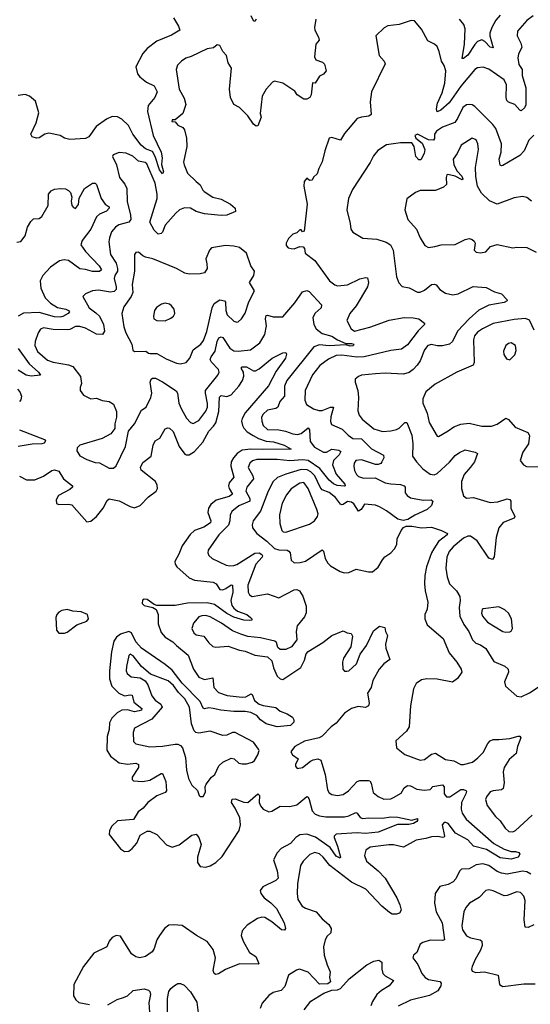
# Model space of a CAD drawing. Extents: x 1954678 to 2060275, y 904822 to 1016299.
# Tile 454 of 467: x 2040336 to 2043981, y 1004234 to 1011261. Entities that reach past the tile are written whole.
import ezdxf

# ---------------------------------------------------------------- set-up
doc = ezdxf.new("R2010")
doc.units = 0

msp = doc.modelspace()

# ---------------------------------------------------------------- linework, layer by layer
at = {"layer": '0CON20XD'}
for points in [[(2042024.5, 1011265), (2042015, 1011247.1), (2042003.8, 1011253.8), (2041988.9, 1011288.9)], [(2044000.7, 1011289.3), (2043955.9, 1011254.1), (2043890.5, 1011179.5), (2043887.1, 1011145), (2043914.1, 1011094.1), (2043920.4, 1011065), (2043896.2, 1011015), (2043892.2, 1010987.8), (2043900, 1010940), (2043922.7, 1010905), (2043922.9, 1010862.9), (2043949.1, 1010775), (2043947.9, 1010652.1), (2043938.6, 1010631.4), (2043915, 1010611.2), (2043905, 1010614), (2043870.8, 1010655), (2043825, 1010672.9), (2043814.2, 1010685), (2043808.1, 1010705), (2043810, 1010795), (2043795, 1010831.1), (2043685, 1010908.8), (2043645, 1010921.5), (2043605, 1010916.5), (2043585, 1010904.4), (2043485, 1010786.2), (2043401.7, 1010668.3), (2043341.4, 1010615), (2043315, 1010602.9), (2043311.1, 1010625), (2043318.4, 1010665), (2043351, 1010739), (2043371.1, 1010808.9), (2043376.9, 1010895), (2043365, 1010934.3), (2043347.9, 1010965), (2043330.8, 1011035), (2043315, 1011070), (2043297, 1011087), (2043250.5, 1011110.5), (2043205, 1011193.3), (2043155, 1011253.8), (2043130, 1011255), (2043045, 1011227.5), (2042965, 1011217.5), (2042937, 1011203), (2042878.8, 1011145), (2042902, 1011005), (2042936.7, 1010965), (2042944.3, 1010945), (2042847.5, 1010745), (2042837.1, 1010675), (2042845.5, 1010584.5), (2042827.9, 1010572.1), (2042775, 1010566.2), (2042744.4, 1010555), (2042655, 1010448.6), (2042625, 1010400), (2042565, 1010420.6), (2042545, 1010414.3), (2042513.2, 1010325), (2042495, 1010246), (2042470.6, 1010199.4), (2042459.7, 1010160.3), (2042433.8, 1010136.2), (2042423.6, 1010116.4), (2042405, 1010113.8), (2042385, 1010130), (2042366.7, 1010105), (2042363.9, 1010073.9), (2042387.1, 1009945), (2042367.7, 1009752.3), (2042355, 1009747.5), (2042345, 1009760), (2042335, 1009760), (2042315, 1009740), (2042285, 1009730), (2042255, 1009700), (2042237.5, 1009665), (2042238.3, 1009648.3), (2042253, 1009633), (2042275, 1009627.5), (2042295, 1009626.7), (2042335, 1009643.3), (2042359.3, 1009639.3), (2042368, 1009628), (2042374.4, 1009594.4), (2042442.3, 1009542.3), (2042547.2, 1009397.2), (2042585, 1009368.1), (2042605, 1009361.9), (2042675, 1009369.1), (2042765, 1009411.1), (2042805, 1009421.4), (2042819.4, 1009419.4), (2042825.7, 1009385.7), (2042817.8, 1009355), (2042737.7, 1009217.7), (2042692.2, 1009165), (2042672, 1009115), (2042702.5, 1009055), (2042725, 1009037.5), (2042835, 1009065.5), (2042973.8, 1009116.2), (2043080, 1009135), (2043145, 1009133.5), (2043185, 1009125.5), (2043226, 1009095), (2043226, 1009085), (2043179.2, 1009040.8), (2043105, 1008941.5), (2043060.9, 1008909.1), (2042985, 1008900.5), (2042795, 1008855.2), (2042743.3, 1008853.3), (2042635, 1008867.8), (2042595, 1008864.2), (2042541, 1008839), (2042477.7, 1008792.3), (2042426.1, 1008726.1), (2042373.6, 1008615), (2042371.5, 1008545), (2042384.2, 1008515), (2042434.3, 1008484.3), (2042470.9, 1008470.9), (2042495, 1008472.5), (2042555, 1008495.2), (2042576, 1008496), (2042556.2, 1008426.2), (2042553.6, 1008393.6), (2042561.3, 1008371.3), (2042638.8, 1008338.8), (2042680.5, 1008295), (2042715, 1008272.9), (2042775, 1008269.6), (2042847.2, 1008197.2), (2042932.9, 1008152.9), (2042935.6, 1008135), (2042922.2, 1008105), (2042915, 1008094.4), (2042895, 1008085.5), (2042875, 1008086.4), (2042775, 1008120.3), (2042734.8, 1008115.2), (2042723.1, 1008096.9), (2042720.4, 1008075), (2042725, 1008043.8), (2042739.5, 1008015), (2042755, 1008000.5), (2042789.5, 1007989.5), (2042872.3, 1007992.3), (2042945, 1007954.5), (2042985, 1007947.3), (2043053.6, 1007943.6), (2043081.2, 1007935), (2043088, 1007925), (2043087.5, 1007885), (2043102.5, 1007865), (2043125, 1007849.5), (2043215, 1007830.9), (2043274, 1007834), (2043285.8, 1007825.8), (2043275.7, 1007795), (2043244, 1007765), (2043156.2, 1007725), (2043107.1, 1007692.9), (2043074.1, 1007685.9), (2043035, 1007696.7), (2042955, 1007755.3), (2042905, 1007785.2), (2042875, 1007795.2), (2042797.1, 1007802.9), (2042772.7, 1007765), (2042755, 1007754.5), (2042720.9, 1007805), (2042705, 1007818.4), (2042675, 1007822.5), (2042645, 1007801.8), (2042635, 1007797.9), (2042625, 1007802.5), (2042591.4, 1007851.4), (2042545, 1007885.7), (2042495, 1007905.8), (2042480.2, 1007925), (2042442.4, 1008005), (2042415, 1008033.5), (2042388, 1008048), (2042345, 1008050), (2042235, 1008016.7), (2042175.3, 1007994.7), (2042145.3, 1007964.7), (2042109.2, 1007895), (2042055.7, 1007754.3), (2042003.1, 1007685), (2041994.4, 1007655), (2041997.1, 1007635), (2042028, 1007595), (2042100.3, 1007540.3), (2042155, 1007486.5), (2042185, 1007478.1), (2042245, 1007475.3), (2042258.3, 1007468.3), (2042267.1, 1007455), (2042273.2, 1007403.2), (2042295.7, 1007385.7), (2042337.1, 1007387.1), (2042375, 1007397.3), (2042495, 1007476.7), (2042505, 1007468.8), (2042516.7, 1007415), (2042535, 1007382.5), (2042555, 1007364.2), (2042623.4, 1007323.4), (2042652.7, 1007312.7), (2042685, 1007316.9), (2042738.7, 1007338.7), (2042825, 1007319.5), (2042855, 1007321.4), (2042895.3, 1007354.7), (2042926.5, 1007405), (2042942.1, 1007427.9), (2042985, 1007457.1), (2043012.2, 1007485), (2043027.8, 1007515), (2043031.4, 1007555), (2043059.4, 1007615), (2043075, 1007636.2), (2043094.1, 1007645.9), (2043135, 1007646), (2043205, 1007633.5), (2043275, 1007638.5), (2043346.4, 1007616.4), (2043388.8, 1007595), (2043387.5, 1007585), (2043325, 1007537.3), (2043291.5, 1007485), (2043274.6, 1007455), (2043240.4, 1007355), (2043228.2, 1007295), (2043225.5, 1007235), (2043230.6, 1007185), (2043250, 1007105), (2043244, 1007055), (2043228.8, 1007015), (2043228, 1006985), (2043245, 1006943.3), (2043359.2, 1006845), (2043401.7, 1006741.7), (2043455.6, 1006675), (2043487.5, 1006625), (2043492, 1006605), (2043461.2, 1006558.8), (2043425, 1006533.8), (2043315, 1006553.5), (2043243.3, 1006556.7), (2043205, 1006549.4), (2043166.6, 1006523.4), (2043148.1, 1006485), (2043125.7, 1006365), (2043116.9, 1006215), (2043096.1, 1006183.9), (2043021.2, 1006115), (2043026.2, 1006065), (2043085, 1006015.8), (2043195, 1005975.8), (2043225, 1005981.4), (2043275, 1006018.5), (2043305, 1006026.9), (2043375, 1005980.6), (2043435, 1005971.1), (2043485, 1005945.7), (2043505, 1005944.4), (2043567.2, 1005962.8), (2043607.1, 1005992.9), (2043645, 1006031.4), (2043677.8, 1006095), (2043695, 1006114.3), (2043715, 1006123.1), (2043755.4, 1006124.6), (2043835, 1006131.5), (2043895, 1006148.6), (2043907.1, 1006147.1), (2043914, 1006135), (2043890.5, 1006075), (2043880.8, 1006025), (2043829.1, 1005980.9), (2043794.5, 1005925), (2043786.4, 1005893.6), (2043794.5, 1005815), (2043788.1, 1005775), (2043774.6, 1005765.4), (2043715, 1005758.2), (2043695, 1005750), (2043668.1, 1005715), (2043661.5, 1005695), (2043672.5, 1005652.5), (2043731.4, 1005575), (2043765, 1005544.2), (2043800.7, 1005490.7), (2043827.6, 1005467.6), (2043855, 1005464.5), (2043875, 1005475.6), (2043995, 1005582.9)], [(2043765.8, 1011294.2), (2043735, 1011257.3), (2043706.8, 1011205), (2043693.1, 1011165), (2043691.9, 1011145), (2043715, 1011060), (2043695, 1011064.5), (2043655.2, 1011105.2), (2043635, 1011118.2), (2043605, 1011104.5), (2043585, 1011084.4), (2043535, 1011007.3), (2043505, 1010983.1), (2043494.5, 1010984.5), (2043511, 1011085), (2043515.2, 1011195.2), (2043507.1, 1011227.1), (2043475.6, 1011265)], [(2041434, 1011275), (2041469.5, 1011215), (2041480, 1011185), (2041420, 1011150), (2041315, 1011108.1), (2041246.7, 1011055), (2041215, 1011019.2), (2041165.7, 1010925), (2041176.7, 1010875), (2041192.9, 1010852.9), (2041242, 1010815), (2041295, 1010788.1), (2041316.4, 1010745), (2041301.4, 1010705), (2041252.5, 1010647.5), (2041249.3, 1010605), (2041289, 1010435), (2041346.9, 1010315), (2041352.1, 1010275), (2041347.3, 1010227.3), (2041362.7, 1010175), (2041355, 1010161.1), (2041335, 1010189.2), (2041304, 1010285), (2041285, 1010321.2), (2041235, 1010340), (2041202.8, 1010365), (2041143.6, 1010443.6), (2041112.4, 1010505), (2041065, 1010550.6), (2041035, 1010566.4), (2040995, 1010568.8), (2040955, 1010551.1), (2040881.1, 1010498.9), (2040828.6, 1010425), (2040805, 1010412.7), (2040695, 1010406.4), (2040656.2, 1010415), (2040625, 1010433.5), (2040545, 1010451.3), (2040516.1, 1010443.9), (2040475, 1010416.9), (2040455, 1010414.3), (2040424.2, 1010424.2), (2040416, 1010445), (2040452.7, 1010525), (2040472.1, 1010595), (2040449.6, 1010679.6), (2040405, 1010715.8), (2040375, 1010725.8), (2040325, 1010720)], [(2042450.6, 1011265), (2042440.8, 1011205), (2042442.9, 1011185), (2042469.5, 1011135), (2042474, 1011115), (2042448.8, 1011085), (2042441.2, 1010995), (2042450, 1010975), (2042497, 1010957), (2042512.5, 1010942.5), (2042523.3, 1010895), (2042505, 1010872.5), (2042475, 1010857.5), (2042445, 1010807.5), (2042425, 1010810), (2042416.9, 1010725), (2042406.2, 1010705), (2042385, 1010692.5), (2042364.4, 1010694.4), (2042316.7, 1010725), (2042300.5, 1010750.5), (2042215, 1010808.8), (2042155, 1010821.2), (2042140, 1010815), (2042094.5, 1010765.5), (2042065.7, 1010715), (2042052.3, 1010592.3), (2042058.8, 1010565), (2042036.1, 1010503.9), (2042025, 1010502), (2042005, 1010514.2), (2041964, 1010575), (2041904.2, 1010634.2), (2041865, 1010656.7), (2041840, 1010705), (2041834.3, 1010765), (2041848.6, 1010915), (2041823.4, 1010953.4), (2041812, 1011005), (2041786.7, 1011035), (2041765, 1011076.7), (2041745, 1011082.5), (2041719.5, 1011060.5), (2041675, 1011053.1), (2041561.1, 1010998.9), (2041523, 1010987), (2041490, 1010965), (2041463.4, 1010936.6), (2041453.3, 1010905), (2041475.5, 1010765), (2041510.9, 1010700.9), (2041521.8, 1010655), (2041499.4, 1010590.6), (2041445, 1010546.7), (2041423.9, 1010546.1), (2041422.5, 1010535), (2041445, 1010532.5), (2041465, 1010508.8), (2041500.7, 1010490.7), (2041513.1, 1010475), (2041526.7, 1010415), (2041530, 1010355), (2041506, 1010245), (2041510, 1010225), (2041535, 1010166.7), (2041596.2, 1010105), (2041625, 1010083.3), (2041642.5, 1010045), (2041654, 1010035), (2041715, 1009993.8), (2041775, 1009980), (2041840, 1009945), (2041873.8, 1009915), (2041877.3, 1009892.7), (2041815, 1009866.5), (2041775, 1009863.8), (2041655, 1009876.4), (2041595, 1009891.9), (2041555, 1009916.7), (2041511.3, 1009918.7), (2041476.5, 1009903.5), (2041449.6, 1009880.4), (2041375.6, 1009795), (2041356.5, 1009743.5), (2041345, 1009733.8), (2041325, 1009730), (2041295, 1009758), (2041266.2, 1009815), (2041317.1, 1009985), (2041318.5, 1010015), (2041302.3, 1010095), (2041243, 1010233), (2041232.3, 1010242.3), (2041185, 1010250), (2041143.9, 1010286.1), (2041095, 1010309.4), (2041045, 1010313.8), (2041004.3, 1010295.7), (2040998.8, 1010285), (2041028, 1010225), (2041049.4, 1010135), (2041087, 1010087), (2041101.8, 1010055), (2041102.8, 1009962.8), (2041127.6, 1009865), (2041129.7, 1009835), (2041115.6, 1009815), (2041043.5, 1009796.5), (2041019.6, 1009780.4), (2040992, 1009748), (2040976.2, 1009705), (2040972.7, 1009675), (2040985.3, 1009585), (2041023.8, 1009523.8), (2041035.3, 1009484.7), (2041035.3, 1009465), (2041015.8, 1009435), (2041010.9, 1009415), (2041024.7, 1009355), (2041023.6, 1009335), (2041009.5, 1009320.5), (2040985, 1009315.4), (2040898.8, 1009331.2), (2040855, 1009326.2), (2040806.2, 1009305), (2040786.7, 1009285), (2040831.2, 1009205), (2040879.2, 1009169.1), (2040906.2, 1009146.2), (2040934.5, 1009085.5), (2040942.5, 1009037.5), (2040928, 1009015), (2040885, 1009017.6), (2040805, 1009060), (2040765, 1009070.6), (2040735, 1009070.4), (2040695, 1009050.6), (2040675, 1009047.4), (2040575, 1009050.8), (2040505, 1009062.5), (2040485, 1009053.3), (2040467.5, 1009025), (2040446.4, 1008965), (2040444.6, 1008935.4), (2040462.3, 1008892.3), (2040535, 1008831.1), (2040575, 1008816.1), (2040685, 1008798.7), (2040714.7, 1008784.7), (2040770.6, 1008715), (2040777.5, 1008665), (2040768, 1008635), (2040768.8, 1008615), (2040791.2, 1008581.2), (2040845, 1008556.2), (2040885, 1008558.8), (2040925, 1008544), (2040975, 1008536.2), (2041005, 1008516.7), (2041027.5, 1008465), (2041027.5, 1008425), (2041016.1, 1008376.1), (2041015.8, 1008344.2), (2040986, 1008305), (2040925, 1008270.9), (2040765, 1008223.8), (2040746.5, 1008205), (2040744.3, 1008185), (2040765, 1008149.2), (2040815, 1008121.9), (2040875, 1008101.9), (2040905, 1008098.1), (2040975, 1008060.5), (2041005, 1008060.6), (2041023.8, 1008076.2), (2041091.5, 1008215), (2041112, 1008325), (2041155, 1008376), (2041205, 1008473.3), (2041240, 1008495), (2041273.1, 1008565), (2041280, 1008595), (2041267.7, 1008675), (2041273.9, 1008696.1), (2041285, 1008703.1), (2041305, 1008701.5), (2041355, 1008676.2), (2041451.9, 1008611.9), (2041463.2, 1008595), (2041473.2, 1008525), (2041490.5, 1008480.5), (2041526.6, 1008416.6), (2041555, 1008385.6), (2041575, 1008378.9), (2041615, 1008400.9), (2041665, 1008466.9), (2041675.8, 1008495), (2041677.8, 1008522.2), (2041661.6, 1008595), (2041662.4, 1008615), (2041750.5, 1008725), (2041759.4, 1008745), (2041755.6, 1008765), (2041706.1, 1008816.1), (2041696.8, 1008835), (2041702.3, 1008855), (2041730.3, 1008895), (2041745.3, 1008965), (2041758.6, 1008991.4), (2041775, 1008998.1), (2041785, 1008992.2), (2041836.5, 1008916.5), (2041865, 1008897.3), (2041895, 1008894.1), (2041984.6, 1008905.4), (2042050, 1008955), (2042085.2, 1009014.8), (2042098.5, 1009075), (2042090.4, 1009125), (2042095, 1009149.2), (2042105, 1009152.2), (2042145, 1009139.6), (2042215, 1009140.5), (2042301.2, 1009241.2), (2042355, 1009318.8), (2042385, 1009327.5), (2042401.7, 1009321.7), (2042491.2, 1009225), (2042488.6, 1009205), (2042444.7, 1009165.3), (2042429.6, 1009135), (2042434.6, 1009085), (2042451.8, 1009055), (2042495, 1009020.6), (2042565, 1009002.9), (2042605, 1008977), (2042665, 1008950.5), (2042705, 1008950), (2042720.8, 1008945), (2042719.7, 1008940.3), (2042715.8, 1008934.2), (2042695, 1008932), (2042665, 1008939.5), (2042545, 1008932.4), (2042475, 1008941.3), (2042436, 1008925), (2042243.5, 1008686.5), (2042227.2, 1008645), (2042226.1, 1008575), (2042193.3, 1008536.7), (2042179.4, 1008495), (2042164.6, 1008485.4), (2042105, 1008474.5), (2042075, 1008446.5), (2042063.1, 1008425), (2042064.5, 1008395), (2042075, 1008364.3), (2042105, 1008335.4), (2042185, 1008333.3), (2042233.7, 1008323.7), (2042285.5, 1008304.5), (2042319.5, 1008300.5), (2042345, 1008306.8), (2042395, 1008348.6), (2042405, 1008333.3), (2042410.6, 1008250.6), (2042439.3, 1008209.3), (2042505, 1008174.2), (2042525, 1008174.7), (2042565, 1008195.4), (2042615, 1008189.2), (2042628.9, 1008178.9), (2042617.3, 1008155), (2042576.1, 1008115), (2042568.7, 1008085), (2042595, 1008016.7), (2042655.8, 1007945), (2042660, 1007935), (2042655, 1007931.2), (2042602.7, 1007937.3), (2042575, 1007948.8), (2042544.7, 1007975), (2042477.8, 1008057.8), (2042395, 1008114.2), (2042355, 1008119), (2042263.5, 1008113.5), (2042175, 1008122.4), (2042027.9, 1008122.1), (2041997.9, 1008112.1), (2041978.2, 1008095), (2041967.3, 1008065), (2042000.3, 1008005), (2042004.1, 1007985), (2041956.8, 1007925), (2041949.3, 1007895), (2041978.8, 1007845), (2041978.4, 1007825), (2041899.5, 1007790.5), (2041850, 1007750), (2041838.5, 1007725), (2041836.5, 1007685), (2041827.3, 1007652.7), (2041757.1, 1007585), (2041682, 1007475), (2041680, 1007455), (2041687, 1007437), (2041710, 1007415), (2041808.7, 1007368.7), (2041835, 1007362.5), (2041865, 1007364.7), (2041885, 1007373.1), (2042015, 1007454.7), (2042045, 1007455.3), (2042063.5, 1007445), (2042070, 1007435), (2042067.8, 1007425), (2042021.8, 1007375), (2041963.6, 1007225), (2041966, 1007176), (2041976.9, 1007156.9), (2041995, 1007143.5), (2042105, 1007162.5), (2042185.6, 1007134.4), (2042295, 1007191.1), (2042315, 1007194.4), (2042334.4, 1007184.4), (2042356.2, 1007146.2), (2042380.6, 1007075), (2042381.4, 1007028.6), (2042369.8, 1007000.2), (2042317.8, 1006935), (2042308.6, 1006895), (2042314.1, 1006835.9), (2042275.5, 1006784.5), (2042235, 1006766), (2042195, 1006766.7), (2042179.5, 1006779.5), (2042168.8, 1006815), (2042157.5, 1006825), (2042055, 1006848.6), (2041965, 1006858.5), (2041915, 1006875.5), (2041855, 1006900), (2041775.6, 1006955), (2041695, 1006998.5), (2041665, 1007008.2), (2041635, 1007007.5), (2041615, 1006998.2), (2041575.6, 1006955)], [(2044005, 1010435.6), (2043969.3, 1010400.7), (2043936.4, 1010325), (2043905, 1010291.1), (2043785, 1010221.4), (2043775, 1010217.5), (2043765, 1010223.8), (2043758.2, 1010265), (2043771.8, 1010315), (2043775.4, 1010375), (2043734.6, 1010485), (2043713.7, 1010513.6), (2043585, 1010642), (2043565, 1010654.3), (2043546.7, 1010656.7), (2043525, 1010652.7), (2043498.5, 1010635), (2043462.3, 1010555), (2043442.6, 1010527.4), (2043355, 1010494.7), (2043312.3, 1010465), (2043297.1, 1010445), (2043297.1, 1010412.9), (2043289.9, 1010400.1), (2043253.3, 1010403.3), (2043175, 1010444), (2043157.5, 1010435), (2043163.3, 1010415), (2043209.9, 1010379.9), (2043227.9, 1010335), (2043223.9, 1010305), (2043198.9, 1010261.1), (2043185, 1010261.1), (2043164.6, 1010285), (2043151.4, 1010355), (2043135, 1010382.5), (2043055, 1010382.9), (2042955, 1010367.1), (2042892, 1010328), (2042861.3, 1010288.7), (2042837.6, 1010242.4), (2042711.7, 1010048.3), (2042684, 1009985), (2042672, 1009905), (2042695.9, 1009805.9), (2042700, 1009765), (2042713.3, 1009745), (2042785, 1009702.5), (2042885, 1009694.5), (2042952.6, 1009672.6), (2042983.4, 1009653.4), (2043002.7, 1009615), (2043025.6, 1009425), (2043042.6, 1009382.6), (2043065, 1009356), (2043116.5, 1009346.5), (2043175, 1009316), (2043195, 1009315.8), (2043225, 1009330), (2043275, 1009370.6), (2043295, 1009374.3), (2043308.7, 1009368.7), (2043336.2, 1009335), (2043375, 1009310), (2043427.6, 1009297.6), (2043465, 1009303.8), (2043574.1, 1009355.9), (2043665, 1009349.1), (2043725, 1009318.9), (2043776, 1009305), (2043814, 1009265), (2043816, 1009255), (2043795, 1009242.2), (2043685, 1009224.6), (2043613.3, 1009186.7), (2043544, 1009126), (2043461.7, 1009038.3), (2043425, 1008964), (2043405, 1008945.6), (2043355, 1008932.5), (2043315, 1008932.9), (2043275, 1008941.9), (2043250, 1008935), (2043225, 1008904), (2043193.5, 1008826.5), (2043174.1, 1008795.9), (2043145, 1008763.5), (2043115, 1008743.8), (2043075, 1008730), (2042945, 1008738.1), (2042876.5, 1008733.5), (2042775.8, 1008724.2), (2042753.3, 1008715), (2042731.2, 1008695), (2042730, 1008675), (2042750, 1008615), (2042754.4, 1008565), (2042748.7, 1008468.7), (2042759.4, 1008439.4), (2042780.7, 1008410.7), (2042865, 1008342.1), (2042925, 1008322.5), (2042985, 1008326.5), (2043025, 1008336.4), (2043045, 1008346.7), (2043085, 1008385.7), (2043100, 1008385), (2043135, 1008296.7), (2043141.6, 1008235), (2043140.5, 1008145), (2043167.5, 1008105), (2043214.8, 1008054.8), (2043265, 1008018.5), (2043295, 1008013.6), (2043315, 1008021.8), (2043405, 1008103.8), (2043445, 1008149.6), (2043475, 1008171.8), (2043515, 1008190.5), (2043587.5, 1008175), (2043603.8, 1008165), (2043582.2, 1008105), (2043553.5, 1008066.5), (2043508.1, 1008015), (2043489.6, 1007965), (2043488.5, 1007915), (2043505, 1007863.8), (2043525, 1007846.2), (2043575, 1007851.9), (2043695, 1007815.5), (2043748.8, 1007821.2), (2043815, 1007841.1), (2043835, 1007837.5), (2043842.5, 1007825), (2043842.5, 1007775), (2043871.4, 1007715), (2043865, 1007704.4), (2043786.4, 1007673.6), (2043755.5, 1007635), (2043736.5, 1007565), (2043722.7, 1007427.3), (2043711.7, 1007408.3), (2043685, 1007418.1), (2043602.1, 1007542.1), (2043555, 1007574.4), (2043535, 1007574.5), (2043505, 1007560.3), (2043430.8, 1007499.2), (2043402.1, 1007465), (2043384.1, 1007425), (2043377.3, 1007347.3), (2043386.2, 1007285), (2043405, 1007234.3), (2043454.5, 1007185), (2043478.9, 1007145), (2043480.8, 1007115), (2043472.1, 1007065), (2043478.2, 1007005), (2043507.3, 1006945), (2043542.7, 1006895), (2043568.1, 1006835), (2043591.9, 1006811.9), (2043625, 1006799.6), (2043662.4, 1006772.4), (2043720.6, 1006680.6), (2043798.3, 1006648.3), (2043822.5, 1006625), (2043824.3, 1006605), (2043797.5, 1006535), (2043803.3, 1006505), (2043884.3, 1006434.3), (2043915, 1006428), (2043975, 1006455.8), (2044065, 1006517.5)], [(2043988.8, 1009965), (2043955, 1009992), (2043925, 1009998.6), (2043865, 1009989.1), (2043745, 1009944.4), (2043688.8, 1009968.8), (2043632, 1010022), (2043602.9, 1010072.9), (2043590.9, 1010140.9), (2043590.6, 1010205), (2043610.5, 1010335), (2043606.9, 1010375), (2043594.1, 1010404.1), (2043565, 1010414.5), (2043487.5, 1010365), (2043459.4, 1010305), (2043429.4, 1010265), (2043435.4, 1010225), (2043459.7, 1010179.7), (2043492.5, 1010145), (2043500, 1010125), (2043495, 1010117.5), (2043444.4, 1010144.4), (2043393, 1010157), (2043385, 1010152.5), (2043380, 1010135), (2043382, 1010085), (2043361.2, 1010065), (2043305, 1010042.5), (2043195, 1010042.9), (2043162.4, 1010027.6), (2043098.3, 1009981.7), (2043086, 1009905), (2043105.8, 1009835.8), (2043168.9, 1009765), (2043193.9, 1009703.9), (2043229.1, 1009649.1), (2043255, 1009634.2), (2043298.2, 1009641.8), (2043345, 1009654.4), (2043444.2, 1009655.8), (2043515, 1009693.3), (2043545, 1009698.8), (2043565, 1009693.3), (2043580.7, 1009680.7), (2043586.7, 1009665), (2043580, 1009615), (2043595, 1009601.2), (2043625, 1009597.5), (2043662.5, 1009605), (2043697.7, 1009642.3), (2043745, 1009657.5), (2043855, 1009632), (2043885, 1009637.1), (2043955, 1009634.3), (2044022.6, 1009602.6)], [(2040315, 1009672.1), (2040345, 1009678.2), (2040375, 1009718.1), (2040390.9, 1009779.1), (2040415, 1009820.7), (2040435, 1009838.5), (2040475, 1009842.5), (2040493, 1009857), (2040540, 1009935), (2040541.1, 1010015), (2040559.6, 1010040.4), (2040585, 1010051.2), (2040626.1, 1010056.1), (2040663, 1010053), (2040685, 1010042.9), (2040698.3, 1010028.3), (2040709.2, 1009995), (2040704.4, 1009965), (2040708, 1009935), (2040719.7, 1009919.7), (2040735, 1009914.4), (2040755, 1009940.8), (2040761.7, 1009988.3), (2040797.5, 1010055), (2040855, 1010094.5), (2040875, 1010094.4), (2040884.6, 1010084.6), (2040918.5, 1009985), (2040945, 1009945.5), (2040975, 1009926), (2040975.6, 1009915), (2040955.6, 1009894.4), (2040905, 1009872), (2040884.6, 1009855), (2040843.2, 1009765), (2040781.5, 1009685), (2040773.2, 1009655), (2040805, 1009607.5), (2040903.8, 1009505), (2040919.5, 1009475), (2040906, 1009464), (2040855, 1009464.7), (2040805, 1009479.2), (2040765, 1009483.3), (2040685, 1009543.3), (2040653.6, 1009546.4), (2040619.7, 1009540.3), (2040555.2, 1009494.8), (2040500.7, 1009435), (2040482.9, 1009397.1), (2040486.5, 1009345), (2040516.9, 1009275), (2040555, 1009238.3), (2040605, 1009206.5), (2040664.7, 1009194.7), (2040684.2, 1009185), (2040690.8, 1009175), (2040681.1, 1009165), (2040645, 1009142), (2040625, 1009137.6), (2040585, 1009141.2), (2040475, 1009170.8), (2040363.8, 1009166.1), (2040324.5, 1009145.5)], [(2041485, 1008805.5), (2041525, 1008814.2), (2041551.4, 1008845), (2041574.2, 1008905.8), (2041628.9, 1008945), (2041648.5, 1008971.5), (2041672.1, 1009035), (2041709, 1009205), (2041724.4, 1009235.6), (2041765, 1009261.8), (2041797.1, 1009255), (2041804.6, 1009244.6), (2041806.6, 1009186.6), (2041817.5, 1009155), (2041865, 1009110), (2041885, 1009101.9), (2041895, 1009104.3), (2041920, 1009125), (2041945, 1009166), (2041972.2, 1009247.8), (2042011.2, 1009325), (2041977.5, 1009385), (2042006.7, 1009435), (2042011.2, 1009465), (2041987.1, 1009505), (2041955, 1009594), (2041905.5, 1009635.5), (2041865, 1009645.6), (2041805, 1009648.6), (2041705, 1009632.5), (2041690, 1009615), (2041665.8, 1009555), (2041670.8, 1009519.2), (2041674.4, 1009485), (2041655, 1009454.4), (2041623.6, 1009446.4), (2041545, 1009444.2), (2041515, 1009450.8), (2041455.7, 1009485), (2041286.7, 1009555), (2041235, 1009566.7), (2041215, 1009576), (2041185, 1009602.5), (2041165, 1009600), (2041156, 1009585), (2041154.6, 1009465), (2041139.3, 1009370.7), (2041142.5, 1009315), (2041131.2, 1009285), (2041079.2, 1009210.8), (2041066.3, 1009163.7), (2041079.1, 1009069.1), (2041094.1, 1009025), (2041135.5, 1008945), (2041142.9, 1008902.9), (2041155, 1008894), (2041236.4, 1008896.4), (2041255, 1008880), (2041267.5, 1008877.5), (2041315, 1008879.5), (2041381.5, 1008841.5), (2041455, 1008810.5), (2041485, 1008805.5)], [(2041375, 1009112), (2041415, 1009130), (2041434.1, 1009145.9), (2041443.8, 1009165), (2041438.8, 1009195), (2041419.7, 1009219.7), (2041405, 1009230), (2041375, 1009237.5), (2041348.8, 1009231.2), (2041313.4, 1009206.6), (2041299.2, 1009185), (2041290, 1009145), (2041293.8, 1009125), (2041315, 1009113.8), (2041375, 1009112)], [(2044009.5, 1009045), (2043975, 1009115.6), (2043947.6, 1009127.6), (2043865, 1009121.8), (2043715, 1009092), (2043639.2, 1009055), (2043605, 1009031.5), (2043583.6, 1009005), (2043574.6, 1008975), (2043580.8, 1008815), (2043574, 1008796), (2043455.8, 1008745), (2043301.1, 1008658.9), (2043235.6, 1008605), (2043214.4, 1008555)], [(2040324.7, 1008915), (2040404.2, 1008804.2), (2040470, 1008745), (2040484, 1008725), (2040417, 1008717), (2040383.2, 1008723.2), (2040325, 1008760)], [(2043835, 1008833.3), (2043870.5, 1008869.5), (2043880.5, 1008899.5), (2043874, 1008935), (2043845, 1008954.2), (2043825, 1008950), (2043806, 1008935), (2043790, 1008895), (2043792.4, 1008872.4), (2043811.2, 1008841.2), (2043835, 1008833.3)], [(2041255.7, 1007855), (2041309.5, 1007895), (2041320, 1007915), (2041318.3, 1007938.3), (2041304.8, 1007964.8), (2041202.7, 1008045), (2041197.5, 1008065), (2041215, 1008100), (2041274.6, 1008145.4), (2041288.9, 1008225), (2041304.1, 1008255.9), (2041337.1, 1008275), (2041375, 1008340), (2041392.5, 1008347.5), (2041405, 1008345.5), (2041430.8, 1008320.8), (2041475.4, 1008215), (2041515, 1008161.1), (2041525, 1008154.5), (2041545, 1008155.5), (2041585, 1008178.7), (2041642.2, 1008245), (2041686.5, 1008325), (2041720.4, 1008359.6), (2041735.5, 1008384.5), (2041757.9, 1008465), (2041762.4, 1008567.6), (2041775, 1008578.5), (2041815, 1008570.7), (2041845, 1008584.7), (2041901.1, 1008645), (2041926.8, 1008685), (2041936.9, 1008716.9), (2041933.7, 1008745), (2041917.8, 1008775), (2041925, 1008783.1), (2041955, 1008783.3), (2042004.4, 1008754.4), (2042020, 1008755), (2042045, 1008768.8), (2042139.2, 1008845), (2042215, 1008882.5), (2042235.9, 1008885.9), (2042241.2, 1008875), (2042233.5, 1008845), (2042166.8, 1008753.2), (2042112.1, 1008647.9), (2041945, 1008454.1), (2041924.3, 1008415.7), (2041920.4, 1008395), (2041925.6, 1008365.6), (2041936.7, 1008345), (2041960.7, 1008320.7), (2042002.6, 1008292.6), (2042041.3, 1008271.3), (2042095, 1008252.4), (2042148.4, 1008248.4), (2042225, 1008224.2), (2042274, 1008195), (2042067.1, 1008192.9), (2041985, 1008195.1), (2041925, 1008188.5), (2041889.5, 1008165), (2041862.4, 1008135), (2041846.4, 1008105), (2041843.2, 1008075), (2041864.7, 1007995.3), (2041832.2, 1007955), (2041826.2, 1007935), (2041830.6, 1007915), (2041854.5, 1007875), (2041831.7, 1007858.3), (2041738, 1007832), (2041700.1, 1007799.9), (2041684.6, 1007775), (2041678.4, 1007745), (2041700.3, 1007685), (2041698.8, 1007671.2), (2041651.3, 1007638.7), (2041585, 1007616.2), (2041552.3, 1007587.7), (2041496.2, 1007505), (2041473.1, 1007446.9), (2041442.9, 1007395), (2041445.6, 1007375), (2041456.9, 1007355), (2041545, 1007276.6), (2041585, 1007261.9), (2041717.6, 1007247.6), (2041739.5, 1007235), (2041765.7, 1007195), (2041785, 1007191.4), (2041808.5, 1007201.5), (2041845, 1007228.2), (2041856.1, 1007226.1), (2041858.1, 1007175), (2041842.4, 1007115), (2041850.8, 1007080.8), (2041865, 1007060.4), (2041890.6, 1007040.6), (2041956.7, 1007015), (2041984.4, 1006995), (2041994.2, 1006985), (2041993.8, 1006976.2), (2041977.9, 1006972.1), (2041935, 1006974.8), (2041865, 1006996.3), (2041813.8, 1007023.8), (2041727.1, 1007087.1), (2041675, 1007099), (2041535, 1007096.5), (2041445, 1007079.8), (2041315, 1007081.1), (2041296.7, 1007086.7), (2041245, 1007123.1), (2041225, 1007125.6), (2041212.7, 1007117.3), (2041210.6, 1007095), (2041225, 1007080.6), (2041286.9, 1007066.9), (2041311.2, 1007051.2), (2041325.4, 1007015), (2041325, 1006950), (2041345, 1006887.1), (2041375.5, 1006855), (2041430, 1006820), (2041455.9, 1006795.9), (2041539.6, 1006725), (2041577.2, 1006625), (2041615, 1006568), (2041655, 1006553.1), (2041715, 1006563.3), (2041721.6, 1006495), (2041755, 1006458.8), (2041817.2, 1006437.2), (2041924.7, 1006425.3), (2041951.1, 1006428.9), (2041988.9, 1006448.9), (2041995.4, 1006445.4), (2042011.3, 1006401.3), (2042045, 1006376.8), (2042075, 1006365.4), (2042165, 1006351.4), (2042195.8, 1006325.8), (2042245, 1006306.7), (2042283, 1006283), (2042292.5, 1006265), (2042291.7, 1006248.3), (2042270, 1006225), (2042175, 1006214.4), (2042094.7, 1006234.7), (2042055, 1006264.5), (2042028.2, 1006295), (2041986.5, 1006316.5), (2041945, 1006324), (2041865, 1006323.8), (2041772.8, 1006332.8), (2041716.1, 1006346.1), (2041685, 1006348.8), (2041655, 1006343.1), (2041645, 1006347.3), (2041625.1, 1006395.1), (2041495, 1006525.5), (2041425, 1006617.9), (2041375, 1006659.1), (2041205, 1006775.9), (2041165, 1006821.9), (2041135, 1006884.7), (2041115, 1006893.7), (2041056.7, 1006875), (2041028.1, 1006855), (2041007.8, 1006825), (2040991.2, 1006748.8), (2040976.7, 1006615), (2040977.4, 1006557.4), (2040993.8, 1006505), (2041043.4, 1006455), (2041085, 1006435.7), (2041125, 1006443), (2041139.6, 1006439.6), (2041149.8, 1006389.8), (2041208.5, 1006345), (2041205.8, 1006334.2), (2041189.2, 1006329.2), (2041155, 1006320.8), (2041105, 1006336.1), (2041065, 1006334.3), (2041032.7, 1006315), (2040992.9, 1006275), (2040977.9, 1006242.1), (2040974.1, 1006195), (2040960.3, 1006145), (2040958.9, 1006048.9), (2040984.4, 1006005), (2041045, 1005958.4), (2041105, 1005948.7), (2041165, 1005953.9), (2041184.4, 1005945), (2041184.5, 1005925), (2041137.8, 1005855), (2041137.8, 1005837.8), (2041148.2, 1005828.2), (2041215, 1005824.5), (2041265, 1005834.5), (2041345, 1005882), (2041355, 1005881.2), (2041380, 1005825), (2041383.1, 1005756.9), (2041374.4, 1005745.6), (2041315, 1005721.8), (2041250, 1005675), (2041217.5, 1005635), (2041182.4, 1005607.6), (2041147.3, 1005552.7), (2041035, 1005542.5), (2040994.4, 1005505), (2040976.9, 1005475), (2040975.8, 1005445), (2041055, 1005344.4), (2041085, 1005323.6), (2041115, 1005327.5), (2041139.4, 1005345), (2041171.8, 1005385), (2041195, 1005442.2), (2041245, 1005470), (2041265, 1005468.8), (2041315, 1005445.6), (2041385, 1005373.3), (2041425, 1005355.6), (2041475, 1005372.1), (2041565, 1005440.5), (2041595, 1005448.1), (2041615.3, 1005425.3), (2041631.5, 1005375), (2041605.4, 1005285), (2041605.4, 1005245), (2041625, 1005218.2), (2041665, 1005211.9), (2041695, 1005221.6), (2041735, 1005246.2), (2041780.7, 1005289.3), (2041902.5, 1005475), (2041911.6, 1005515), (2041907.6, 1005565), (2041875, 1005633.8), (2041848.6, 1005675), (2041851.9, 1005698.1), (2041875, 1005699.4), (2041935, 1005677.5), (2041965, 1005674.6), (2042035, 1005736.2), (2042047.7, 1005725), (2042044.6, 1005675), (2042055, 1005650), (2042075, 1005627.5), (2042115, 1005608.6), (2042135, 1005611.9), (2042195, 1005647.7), (2042265, 1005645.5), (2042315, 1005658.1), (2042385, 1005717.1), (2042395, 1005712), (2042402.5, 1005695), (2042422.7, 1005615), (2042445, 1005591.8), (2042475, 1005578.2), (2042522, 1005572), (2042655, 1005571.6), (2042685, 1005578.4), (2042735, 1005603.3), (2042745, 1005598.1), (2042766.8, 1005566.8), (2042785, 1005560.5), (2042825, 1005565.6), (2042925, 1005563.6), (2042985, 1005571), (2043035, 1005568.7), (2043135, 1005547.5), (2043175, 1005560), (2043176.4, 1005545), (2043170.3, 1005539.7), (2043148, 1005525), (2043113.3, 1005516.8), (2043032.9, 1005517.1), (2042895, 1005461.7), (2042805, 1005452.8), (2042745, 1005458.7), (2042595, 1005448.7), (2042580, 1005435), (2042579.6, 1005425), (2042605, 1005362.5), (2042626.1, 1005285), (2042623.9, 1005276.1), (2042595, 1005291.1), (2042552.9, 1005352.9), (2042447.7, 1005427.7), (2042385, 1005447.4), (2042335, 1005443.4), (2042307.6, 1005425), (2042268.1, 1005381.9), (2042203.6, 1005345), (2042175, 1005315.5), (2042148.1, 1005265), (2042175, 1005186.7), (2042180.4, 1005135), (2042165, 1005118.2), (2042072.5, 1005072.5), (2042052.6, 1005047.4), (2042056.9, 1005025), (2042081.9, 1004995), (2042129.5, 1004959.5), (2042169, 1004919), (2042223.3, 1004815), (2042234, 1004775), (2042226.8, 1004763.2), (2042205, 1004766.5), (2042135, 1004822.7), (2042085, 1004853.2), (2042065, 1004856.4), (2042032.7, 1004847.3), (2041960.3, 1004799.7), (2041925, 1004758), (2041917.3, 1004725), (2041930.5, 1004685), (2041975.6, 1004605), (2042021.2, 1004575), (2042042.5, 1004525), (2042038.3, 1004521.7), (2041905, 1004521.8), (2041805, 1004481.8), (2041755, 1004450.8), (2041735, 1004446.7), (2041723.5, 1004453.5), (2041716.4, 1004475), (2041733.6, 1004565), (2041715.9, 1004625), (2041675, 1004683.3), (2041598.8, 1004725), (2041495, 1004795.7), (2041435, 1004802.4), (2041401.3, 1004798.7), (2041370.5, 1004775), (2041334.7, 1004725.3), (2041316, 1004694), (2041296.9, 1004633.1), (2041281.8, 1004608.2), (2041234.1, 1004575.9), (2041193.1, 1004566.9), (2041165, 1004573.3), (2041135.2, 1004595.2), (2041055, 1004720), (2041025, 1004726.2), (2040995, 1004710), (2040975.6, 1004685), (2040957.5, 1004645), (2040865, 1004599.4), (2040791.5, 1004505), (2040723.4, 1004376.6), (2040721.1, 1004295), (2040737.1, 1004265), (2040757.3, 1004247.3), (2040835, 1004232.7)], [(2040320, 1008625), (2040337.3, 1008605), (2040347.8, 1008575), (2040345, 1008548), (2040335.5, 1008535)], [(2043214.4, 1008555), (2043213.3, 1008525), (2043243.9, 1008453.9), (2043260, 1008385), (2043315, 1008287.5), (2043325, 1008286.7), (2043395, 1008325.6), (2043435, 1008356.2), (2043485, 1008374.6), (2043545, 1008381.2), (2043635, 1008358.9), (2043705, 1008360.6), (2043745, 1008374.2), (2043805, 1008417.1), (2043825, 1008407.1), (2043872, 1008352), (2043963.3, 1008315), (2043973.9, 1008293.9), (2043966.9, 1008235), (2043927.5, 1008175), (2043907.5, 1008115), (2043933.3, 1008085), (2043953, 1008073), (2044105, 1008070)], [(2040334.6, 1008335), (2040514.3, 1008265), (2040519.4, 1008255), (2040510.5, 1008239.5), (2040495, 1008233.9), (2040425, 1008232.6), (2040325, 1008213.8)], [(2040335, 1008002.1), (2040385, 1007976.8), (2040445, 1007977.8), (2040505, 1008002.1), (2040565, 1008043.3), (2040585, 1008049.3), (2040615, 1008039.1), (2040649.5, 1007985), (2040713.8, 1007935), (2040713.8, 1007925), (2040695, 1007907.5), (2040613.8, 1007865), (2040597.1, 1007835), (2040598.8, 1007808.8), (2040615, 1007800), (2040685, 1007804), (2040707.6, 1007797.6), (2040815, 1007677.1), (2040845, 1007681.1), (2040885, 1007714.4), (2040932.2, 1007775), (2040959.5, 1007830.5), (2040975, 1007842.5), (2041045, 1007827.3), (2041125, 1007785.7), (2041155, 1007776.9), (2041195, 1007793.5), (2041255.7, 1007855)], [(2042235, 1007604.6), (2042405, 1007660), (2042440, 1007685), (2042462.5, 1007715), (2042465.7, 1007735), (2042458.1, 1007765), (2042396, 1007915), (2042365, 1007956.9), (2042335, 1007953.5), (2042275, 1007913.8), (2042239.7, 1007870.3), (2042210.6, 1007809.4), (2042191.7, 1007728.3), (2042192.8, 1007665), (2042207.3, 1007615), (2042216.1, 1007606.1), (2042235, 1007604.6)], [(2043805, 1006889.2), (2043835, 1006892), (2043845, 1006897.5), (2043853.9, 1006916.1), (2043846, 1006985), (2043824.2, 1007025), (2043799.4, 1007049.4), (2043755, 1007071.4), (2043645, 1007057.1), (2043638.1, 1007051.9), (2043633.5, 1007026.5), (2043640.5, 1007005), (2043675, 1006961.4), (2043785, 1006894.2), (2043805, 1006889.2)], [(2040615, 1006882.9), (2040655, 1006883.3), (2040675, 1006890), (2040745, 1006941.4), (2040815, 1006967.5), (2040826.9, 1006985), (2040819.2, 1007015), (2040775.5, 1007035.5), (2040715, 1007040), (2040675, 1007052.2), (2040636.7, 1007045), (2040615, 1007032), (2040600.8, 1007015), (2040594.4, 1006995), (2040599.2, 1006905), (2040615, 1006882.9)], [(2041575.6, 1006955), (2041565.6, 1006915), (2041578.6, 1006885), (2041595, 1006871.5), (2041650.6, 1006860.6), (2041685, 1006812.9), (2041715, 1006788.6), (2041735, 1006782.9), (2041825, 1006789.2), (2041905, 1006760.8), (2041945, 1006754), (2042015, 1006726.2), (2042105, 1006713.3), (2042135.8, 1006685.8), (2042146.9, 1006635), (2042175, 1006576.2), (2042195, 1006558), (2042215, 1006552), (2042342.5, 1006637.5), (2042369.5, 1006690.5), (2042382, 1006735), (2042395, 1006751.2), (2042500, 1006815), (2042565, 1006866.7), (2042645, 1006900), (2042674.2, 1006884.2), (2042701.2, 1006881.2), (2042712.5, 1006862.5), (2042698.6, 1006785), (2042646.9, 1006705), (2042639.4, 1006675), (2042642, 1006625), (2042655, 1006611.2), (2042670.5, 1006610.5), (2042685, 1006614.2), (2042739.5, 1006665), (2042767, 1006733), (2042811.5, 1006795), (2042860.7, 1006899.3), (2042905, 1006932.5), (2042943.3, 1006923.3), (2042947.5, 1006895), (2042961.2, 1006865), (2042946.2, 1006805), (2042950, 1006775), (2042977.5, 1006695), (2042935.4, 1006664.6), (2042902.9, 1006625), (2042855.6, 1006545), (2042846, 1006495), (2042819.4, 1006455), (2042830.5, 1006385), (2042826.1, 1006363.9), (2042805, 1006351.9), (2042751.1, 1006358.9), (2042705, 1006345.6), (2042655, 1006312.2), (2042595, 1006241.1), (2042560, 1006215), (2042495, 1006147.5), (2042473.3, 1006136.7), (2042369.1, 1006110.9), (2042301.2, 1006075), (2042276.1, 1006043.9), (2042272.5, 1006035), (2042283.8, 1006015), (2042323.8, 1005985), (2042304.2, 1005945), (2042305, 1005932.5), (2042316.2, 1005916.2), (2042355, 1005924.4), (2042411.2, 1005968.8), (2042431.9, 1005978.1), (2042465.3, 1005985.3), (2042485.4, 1005975.4), (2042516.7, 1005875), (2042533.7, 1005763.6), (2042545, 1005743.3), (2042565, 1005730.8), (2042605, 1005724.6), (2042645, 1005730.9), (2042683, 1005757), (2042745, 1005824.5), (2042765, 1005830.4), (2042825, 1005830.8), (2042835, 1005828.8), (2042845, 1005813.3), (2042860, 1005745), (2042895, 1005717.5), (2042935, 1005699.2), (2042985, 1005700.8), (2043005, 1005709.2), (2043058.6, 1005741.4), (2043080.5, 1005779.5), (2043105, 1005795.5), (2043125, 1005792.3), (2043170.3, 1005770.3), (2043225, 1005762.6), (2043265, 1005768.2), (2043285, 1005787.9), (2043355, 1005801.5), (2043366.5, 1005786.5), (2043366.4, 1005735), (2043382.2, 1005715), (2043405.9, 1005714.1), (2043485, 1005766.4), (2043505, 1005766.9), (2043519.5, 1005759.5), (2043524.2, 1005754.2), (2043521.1, 1005735), (2043489.7, 1005675), (2043486.9, 1005626.9), (2043495, 1005598.9), (2043523.4, 1005555), (2043720.8, 1005380.8), (2043795, 1005341.2), (2043845, 1005323.8), (2043875, 1005324.6), (2043898, 1005318), (2043906.2, 1005305), (2043894, 1005285), (2043845, 1005269.2), (2043765, 1005280.5), (2043668.5, 1005338.5), (2043575, 1005363.8), (2043535, 1005406.8), (2043445.7, 1005455.7), (2043395, 1005524), (2043377.7, 1005532.3), (2043365, 1005530.8), (2043351.9, 1005515), (2043368, 1005435), (2043365, 1005427.5), (2043355, 1005424), (2043321.3, 1005431.3), (2043275, 1005430.4), (2043235, 1005417.5), (2043165, 1005406.5), (2043075, 1005356.1), (2043005, 1005371.5), (2042971.2, 1005371.2), (2042837.5, 1005355), (2042808, 1005335), (2042797.1, 1005295), (2042812.5, 1005255), (2042895, 1005185.8), (2042944, 1005134), (2043027.8, 1004995), (2043050, 1004945), (2043058, 1004905), (2043046.2, 1004885), (2043025, 1004876.9), (2042995, 1004876.7), (2042975, 1004888.5), (2042920.8, 1004935), (2042806.9, 1005055), (2042705.2, 1005105.2), (2042550.8, 1005225), (2042502.1, 1005285), (2042475, 1005306.9), (2042443, 1005317), (2042407.6, 1005302.4), (2042358.5, 1005255), (2042340, 1005225), (2042319.4, 1005095), (2042317.3, 1005025), (2042322.4, 1004982.4), (2042351.4, 1004935), (2042375, 1004920), (2042452.9, 1004895), (2042494, 1004844), (2042543, 1004803), (2042560, 1004775), (2042556.9, 1004745), (2042530.6, 1004719.4), (2042515.7, 1004695), (2042505.6, 1004644.4), (2042508.9, 1004585), (2042530, 1004515), (2042552.5, 1004465), (2042547.5, 1004425), (2042553.8, 1004395), (2042535, 1004381.2), (2042475, 1004376.7), (2042395, 1004464.2), (2042334, 1004486), (2042311.7, 1004478.3), (2042255, 1004442), (2042229.8, 1004360.2), (2042203.6, 1004333.6), (2042145, 1004317.5), (2042115, 1004298), (2042067.6, 1004242.4), (2042053.3, 1004205)], [(2041645, 1005717.5), (2041662.7, 1005747.3), (2041660.6, 1005785), (2041666.9, 1005805), (2041705.3, 1005854.7), (2041728.8, 1005875), (2041758.2, 1005935), (2041785, 1005962.2), (2041845, 1005991.1), (2041866.3, 1005986.3), (2041901.2, 1005955), (2041925, 1005949.2), (2041955, 1005949.2), (2041996.7, 1005963.3), (2042012.9, 1005975), (2042035.8, 1006015), (2042044.3, 1006045), (2042041.4, 1006055), (2042005.4, 1006105.4), (2041875, 1006173.8), (2041855, 1006174), (2041814.5, 1006155.5), (2041785, 1006151.8), (2041695, 1006183.1), (2041615, 1006169.1), (2041593.4, 1006173.4), (2041581.8, 1006185), (2041562.8, 1006235), (2041547.2, 1006355), (2041515.2, 1006415.2), (2041470.3, 1006460.3), (2041435, 1006508.7), (2041395, 1006543.1), (2041270.5, 1006590.5), (2041206, 1006646), (2041145, 1006720.8), (2041125, 1006733.8), (2041115.9, 1006724.1), (2041097.7, 1006645), (2041096.5, 1006615), (2041103.3, 1006595), (2041131.4, 1006571.4), (2041195, 1006564.3), (2041232.2, 1006542.2), (2041250.6, 1006515), (2041278.5, 1006435), (2041303.6, 1006405), (2041343.8, 1006375), (2041353.9, 1006355), (2041280.2, 1006269.8), (2041154.4, 1006205), (2041145.6, 1006175), (2041149.1, 1006109.1), (2041165, 1006092.5), (2041265, 1006072.5), (2041355, 1006075.4), (2041445, 1006090.4), (2041465, 1006089.5), (2041485, 1006080), (2041497.3, 1006065), (2041520.4, 1005995), (2041526.8, 1005905), (2041540, 1005845), (2041565, 1005797.5), (2041605, 1005760), (2041617.5, 1005725), (2041625, 1005717.5), (2041645, 1005717.5)], [(2043985, 1005162.8), (2043955, 1005179.7), (2043925, 1005184.7), (2043815, 1005163.3), (2043775, 1005169.7), (2043745, 1005181.2), (2043684.3, 1005225), (2043642.4, 1005237.6), (2043595, 1005228.8), (2043545, 1005201.2), (2043490.7, 1005199.3), (2043474.3, 1005185), (2043449.4, 1005130.6), (2043431.1, 1005108.9), (2043395, 1005089.4), (2043335, 1005073.8), (2043300.8, 1005025), (2043296.9, 1004955), (2043307.9, 1004895), (2043351.1, 1004815), (2043368, 1004695), (2043355, 1004690), (2043265, 1004692.9), (2043214.3, 1004675.7), (2043195, 1004663.3), (2043172, 1004605), (2043147.5, 1004585), (2043141.9, 1004565), (2043177.3, 1004517.3), (2043206.2, 1004455), (2043231.5, 1004425), (2043255, 1004411.3), (2043336.2, 1004396.2), (2043344.3, 1004385), (2043342.5, 1004365), (2043319.9, 1004330.1), (2043262.2, 1004297.8), (2043125, 1004262.9), (2043038.8, 1004221.2)], [(2044005, 1004800.8), (2043965, 1004781.5), (2043945, 1004785.7), (2043936.5, 1004836.5), (2043943.8, 1004975), (2043933.5, 1005005), (2043911.7, 1005031.7), (2043885, 1005037.3), (2043815, 1005010.8), (2043795, 1005008.8), (2043715, 1005044.5), (2043685, 1005050.6), (2043662.6, 1005047.4), (2043615, 1004997.1), (2043547.1, 1004955), (2043520.6, 1004925), (2043506.9, 1004893.1), (2043493.2, 1004795), (2043496.5, 1004765), (2043525, 1004723.6), (2043555, 1004709.2), (2043623.7, 1004693.7), (2043634.3, 1004685), (2043637.9, 1004655), (2043625, 1004620), (2043586.9, 1004555), (2043565.8, 1004505), (2043560, 1004485), (2043565, 1004471.2), (2043592.1, 1004462.1), (2043655, 1004465.5), (2043752.5, 1004442.5), (2043761.2, 1004375), (2043785, 1004360.8), (2043935, 1004379.3), (2044015, 1004380)], [(2042367.5, 1004195), (2042414.6, 1004255.4), (2042506.1, 1004313.9), (2042565, 1004334.2), (2042605, 1004337.5), (2042625, 1004346), (2042688, 1004415), (2042814.6, 1004515.4), (2042865, 1004543.1), (2042900, 1004550), (2042920, 1004535), (2042920, 1004485), (2042927.5, 1004455), (2042945, 1004437.1), (2043003.6, 1004403.6), (2042974.2, 1004365), (2042917.6, 1004332.4), (2042885.9, 1004304.1), (2042853.6, 1004255), (2042842.7, 1004222.7)], [(2040965, 1004230.8), (2041032.4, 1004267.6), (2041076.5, 1004283.5), (2041105, 1004295.5), (2041147.2, 1004332.8), (2041225, 1004344.2), (2041255.6, 1004335), (2041264.6, 1004324.6), (2041268.9, 1004305), (2041256.7, 1004245), (2041264.7, 1004145)], [(2041390.5, 1004155), (2041390.8, 1004275), (2041401.2, 1004325), (2041415, 1004348.1), (2041440.5, 1004369.5), (2041465, 1004383.5), (2041485, 1004383.8), (2041510.1, 1004370.1), (2041555, 1004322.5), (2041600.4, 1004250.4), (2041614.5, 1004135.5)]]:
    msp.add_lwpolyline(points, dxfattribs=at)

doc.saveas('drawing.dxf')
